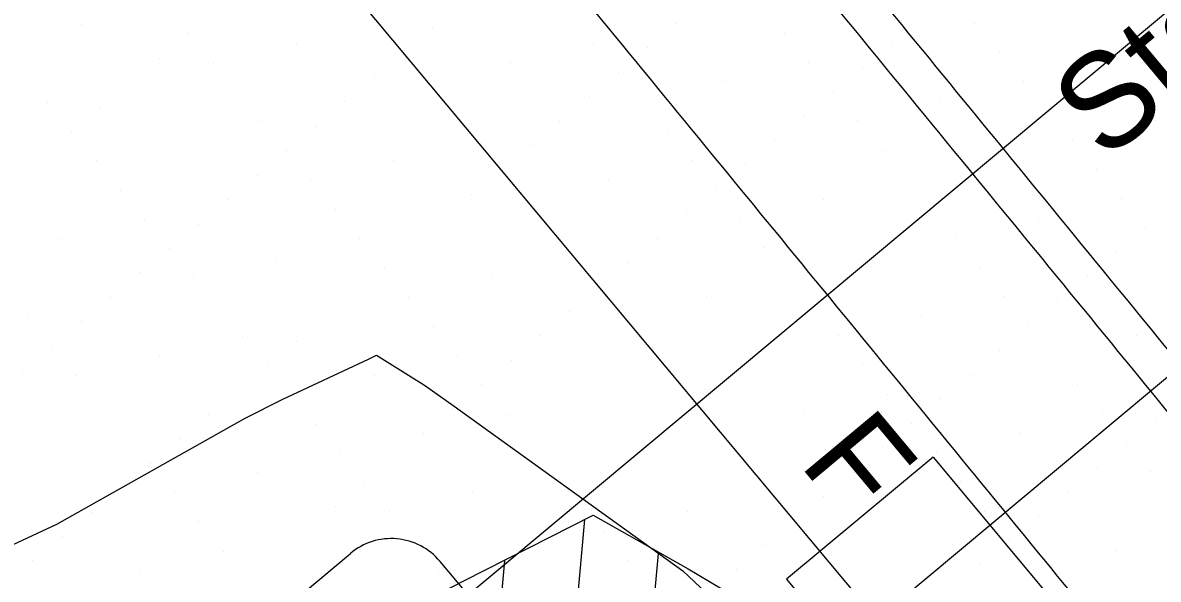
# Model space of a CAD drawing. Extents: x 2042995 to 2043795, y 305365 to 306249.
# Drawn here: x 2043359.03 to 2043388.81, y 305716.29 to 305730.9 of the extents above; entities that cross this region are included whole.
import ezdxf

# ---------------------------------------------------------------- set-up
doc = ezdxf.new("R2010")
doc.units = 0
for name, color, linetype in [('BR_AUTO DIMENSION', 7, 'Continuous'), ('BR_CENTER LINES', 7, 'Continuous'), ('BR_CONCRETE', 7, 'Continuous'), ('BR_EXIST_GROUND_CL', 7, 'Continuous'), ('BR_EXIST_GROUND_LT', 7, 'Continuous'), ('BR_GRID DOTS', 7, 'Continuous'), ('BR_GRID LINES', 7, 'Continuous'), ('BR_PRESTRESSED BEAM', 7, 'Continuous'), ('BR_TABLE LINES', 7, 'Continuous'), ('BR_TEXT', 7, 'Continuous')]:
    doc.layers.add(name, color=color, linetype=linetype)

msp = doc.modelspace()

# ---------------------------------------------------------------- linework, layer by layer
at = {"layer": 'BR_AUTO DIMENSION'}
for p, q in [((2043355.687, 305707), (2043367.63, 305716.974)), ((2043369.977, 305716.763), (2043374.155, 305711.761))]:
    msp.add_line(p, q, dxfattribs=at)
msp.add_arc((2043368.698, 305715.694), 1.667, 39.8684, 129.8684, dxfattribs=at)
at = {"layer": 'BR_CENTER LINES'}
msp.add_line((2043427.985, 305754.114), (2043332.14, 305674.065), dxfattribs=at)
at = {"layer": 'BR_CONCRETE'}
for p, q in [((2043382.906, 305719.499), (2043379.068, 305716.293)), ((2043382.906, 305719.499), (2043385.892, 305715.923)), ((2043379.068, 305716.293), (2043382.054, 305712.718))]:
    msp.add_line(p, q, dxfattribs=at)
for points in [[(2043139.109, 306017.548), (2043148.199, 306007.16), (2043160.233, 305993.368), (2043172.245, 305979.557), (2043184.234, 305965.727), (2043196.201, 305951.879), (2043208.145, 305938.012), (2043220.067, 305924.126), (2043231.966, 305910.221), (2043243.843, 305896.297), (2043255.698, 305882.355), (2043267.529, 305868.394), (2043279.339, 305854.414), (2043291.126, 305840.415), (2043302.89, 305826.398), (2043314.632, 305812.361), (2043326.352, 305798.306), (2043338.049, 305784.233), (2043349.724, 305770.14), (2043361.376, 305756.029), (2043373.005, 305741.899), (2043384.613, 305727.75), (2043396.197, 305713.582), (2043407.76, 305699.396), (2043419.299, 305685.191), (2043430.817, 305670.967), (2043442.311, 305656.724), (2043453.784, 305642.463), (2043465.234, 305628.182), (2043476.661, 305613.883), (2043488.066, 305599.566), (2043499.448, 305585.229), (2043510.808, 305570.874), (2043522.146, 305556.5), (2043533.461, 305542.107), (2043544.753, 305527.695), (2043547.219, 305524.543)], [(2043273.14, 305860.139), (2043278.86, 305853.362), (2043290.647, 305839.364), (2043302.411, 305825.346), (2043314.153, 305811.31), (2043325.873, 305797.255), (2043337.57, 305783.181), (2043349.245, 305769.089), (2043360.897, 305754.977), (2043372.526, 305740.847), (2043384.134, 305726.698), (2043395.718, 305712.531), (2043407.281, 305698.344), (2043418.82, 305684.139), (2043425.623, 305675.744)]]:
    msp.add_spline(points, degree=3, dxfattribs=at)
at = {"layer": 'BR_EXIST_GROUND_CL'}
msp.add_lwpolyline([(2043338.156, 305736.064), (2043343.356, 305729.655), (2043359.035, 305710.311), (2043370.6, 305716.249), (2043373.991, 305717.972), (2043376.489, 305716.564), (2043384.158, 305712.004), (2043388.691, 305713.145), (2043388.719, 305713.157), (2043388.724, 305713.15), (2043388.86, 305712.984), (2043404.564, 305693.828), (2043404.746, 305693.605), (2043415.952, 305679.935), (2043416.228, 305679.59), (2043431.602, 305660.44), (2043431.917, 305660.046), (2043447.252, 305640.944), (2043447.607, 305640.502), (2043462.901, 305621.449), (2043463.289, 305620.965), (2043478.169, 305602.429), (2043493.131, 305583.244)], dxfattribs=at)
at = {"layer": 'BR_EXIST_GROUND_LT'}
msp.add_lwpolyline([(2043354.799, 305715.351), (2043359.926, 305717.738), (2043364.872, 305720.524), (2043365.854, 305721.02), (2043368.102, 305722.072), (2043368.313, 305722.175), (2043369.573, 305721.387), (2043370.345, 305720.837), (2043376.349, 305716.515), (2043382.505, 305710.7), (2043387.619, 305705.755), (2043390.235, 305701.607), (2043398.668, 305691.436), (2043408.268, 305679.814), (2043412.161, 305676.205), (2043414.832, 305672.889), (2043427.68, 305656.627), (2043430.646, 305652.948), (2043443.204, 305637.057), (2043446.485, 305632.99)], dxfattribs=at)
at = {"layer": 'BR_GRID DOTS'}
for p, q in [((2043360.568, 305730.859), (2043360.568, 305730.859)), ((2043376.188, 305730.876), (2043376.188, 305730.876)), ((2043383.998, 305730.885), (2043383.998, 305730.885)), ((2043363.385, 305730.606), (2043363.385, 305730.606)), ((2043369.786, 305730.741), (2043369.786, 305730.741)), ((2043379.005, 305730.623), (2043379.005, 305730.623)), ((2043366.202, 305730.353), (2043366.202, 305730.353)), ((2043374.012, 305730.362), (2043374.012, 305730.362)), ((2043375.421, 305730.235), (2043375.421, 305730.235)), ((2043381.822, 305730.37), (2043381.822, 305730.37)), ((2043362.617, 305729.965), (2043362.617, 305729.965)), ((2043369.019, 305730.1), (2043369.019, 305730.1)), ((2043384.639, 305730.117), (2043384.639, 305730.117)), ((2043364.026, 305729.839), (2043364.026, 305729.839)), ((2043371.836, 305729.847), (2043371.836, 305729.847)), ((2043374.653, 305729.594), (2043374.653, 305729.594)), ((2043379.646, 305729.856), (2043379.646, 305729.856)), ((2043381.055, 305729.729), (2043381.055, 305729.729)), ((2043361.85, 305729.324), (2043361.85, 305729.324)), ((2043368.251, 305729.459), (2043368.251, 305729.459)), ((2043377.47, 305729.341), (2043377.47, 305729.341)), ((2043385.28, 305729.35), (2043385.28, 305729.35)), ((2043364.667, 305729.071), (2043364.667, 305729.071)), ((2043380.287, 305729.088), (2043380.287, 305729.088)), ((2043359.674, 305728.81), (2043359.674, 305728.81)), ((2043361.082, 305728.683), (2043361.082, 305728.683)), ((2043367.484, 305728.818), (2043367.484, 305728.818)), ((2043373.886, 305728.953), (2043373.886, 305728.953)), ((2043375.294, 305728.827), (2043375.294, 305728.827)), ((2043383.104, 305728.835), (2043383.104, 305728.835)), ((2043379.52, 305728.447), (2043379.52, 305728.447)), ((2043365.308, 305728.304), (2043365.308, 305728.304)), ((2043366.716, 305728.177), (2043366.716, 305728.177)), ((2043373.118, 305728.312), (2043373.118, 305728.312)), ((2043380.928, 305728.321), (2043380.928, 305728.321)), ((2043388.738, 305728.329), (2043388.738, 305728.329)), ((2043360.315, 305728.042), (2043360.315, 305728.042)), ((2043363.132, 305727.789), (2043363.132, 305727.789)), ((2043375.935, 305728.059), (2043375.935, 305728.059)), ((2043378.752, 305727.806), (2043378.752, 305727.806)), ((2043386.562, 305727.815), (2043386.562, 305727.815)), ((2043365.949, 305727.536), (2043365.949, 305727.536)), ((2043372.35, 305727.671), (2043372.35, 305727.671)), ((2043381.569, 305727.553), (2043381.569, 305727.553)), ((2043359.547, 305727.401), (2043359.547, 305727.401)), ((2043360.956, 305727.275), (2043360.956, 305727.275)), ((2043368.766, 305727.283), (2043368.766, 305727.283)), ((2043376.576, 305727.292), (2043376.576, 305727.292)), ((2043371.583, 305727.03), (2043371.583, 305727.03)), ((2043377.985, 305727.165), (2043377.985, 305727.165)), ((2043387.203, 305727.047), (2043387.203, 305727.047)), ((2043365.181, 305726.895), (2043365.181, 305726.895)), ((2043366.59, 305726.769), (2043366.59, 305726.769)), ((2043374.4, 305726.777), (2043374.4, 305726.777)), ((2043382.21, 305726.786), (2043382.21, 305726.786)), ((2043361.597, 305726.507), (2043361.597, 305726.507)), ((2043370.815, 305726.389), (2043370.815, 305726.389)), ((2043377.217, 305726.524), (2043377.217, 305726.524)), ((2043364.414, 305726.254), (2043364.414, 305726.254)), ((2043380.034, 305726.271), (2043380.034, 305726.271)), ((2043387.844, 305726.28), (2043387.844, 305726.28)), ((2043362.238, 305725.74), (2043362.238, 305725.74)), ((2043367.231, 305726.001), (2043367.231, 305726.001)), ((2043370.048, 305725.748), (2043370.048, 305725.748)), ((2043376.45, 305725.883), (2043376.45, 305725.883)), ((2043377.858, 305725.757), (2043377.858, 305725.757)), ((2043385.668, 305725.765), (2043385.668, 305725.765)), ((2043363.646, 305725.613), (2043363.646, 305725.613)), ((2043388.485, 305725.512), (2043388.485, 305725.512)), ((2043360.062, 305725.225), (2043360.062, 305725.225)), ((2043367.872, 305725.234), (2043367.872, 305725.234)), ((2043375.682, 305725.242), (2043375.682, 305725.242)), ((2043383.492, 305725.251), (2043383.492, 305725.251)), ((2043362.879, 305724.972), (2043362.879, 305724.972)), ((2043369.28, 305725.107), (2043369.28, 305725.107)), ((2043378.499, 305724.989), (2043378.499, 305724.989)), ((2043387.718, 305724.871), (2043387.718, 305724.871)), ((2043365.696, 305724.719), (2043365.696, 305724.719)), ((2043374.915, 305724.601), (2043374.915, 305724.601)), ((2043362.111, 305724.331), (2043362.111, 305724.331)), ((2043368.513, 305724.466), (2043368.513, 305724.466)), ((2043379.14, 305724.222), (2043379.14, 305724.222)), ((2043384.133, 305724.483), (2043384.133, 305724.483)), ((2043386.95, 305724.23), (2043386.95, 305724.23)), ((2043363.52, 305724.205), (2043363.52, 305724.205)), ((2043371.33, 305724.213), (2043371.33, 305724.213)), ((2043374.147, 305723.96), (2043374.147, 305723.96)), ((2043361.344, 305723.69), (2043361.344, 305723.69)), ((2043367.745, 305723.825), (2043367.745, 305723.825)), ((2043369.154, 305723.699), (2043369.154, 305723.699)), ((2043376.964, 305723.707), (2043376.964, 305723.707)), ((2043384.774, 305723.716), (2043384.774, 305723.716)), ((2043364.161, 305723.437), (2043364.161, 305723.437)), ((2043386.183, 305723.589), (2043386.183, 305723.589)), ((2043359.168, 305723.175), (2043359.168, 305723.175)), ((2043360.576, 305723.049), (2043360.576, 305723.049)), ((2043366.978, 305723.184), (2043366.978, 305723.184)), ((2043373.38, 305723.319), (2043373.38, 305723.319)), ((2043382.598, 305723.201), (2043382.598, 305723.201)), ((2043369.795, 305722.931), (2043369.795, 305722.931)), ((2043385.415, 305722.948), (2043385.415, 305722.948)), ((2043364.802, 305722.67), (2043364.802, 305722.67)), ((2043366.21, 305722.543), (2043366.21, 305722.543)), ((2043372.612, 305722.678), (2043372.612, 305722.678)), ((2043380.422, 305722.687), (2043380.422, 305722.687)), ((2043388.233, 305722.695), (2043388.233, 305722.695)), ((2043359.809, 305722.408), (2043359.809, 305722.408)), ((2043362.626, 305722.155), (2043362.626, 305722.155)), ((2043370.436, 305722.164), (2043370.436, 305722.164)), ((2043384.648, 305722.307), (2043384.648, 305722.307)), ((2043386.056, 305722.181), (2043386.056, 305722.181)), ((2043365.443, 305721.902), (2043365.443, 305721.902)), ((2043371.844, 305722.037), (2043371.844, 305722.037)), ((2043381.063, 305721.919), (2043381.063, 305721.919)), ((2043359.041, 305721.767), (2043359.041, 305721.767)), ((2043360.45, 305721.64), (2043360.45, 305721.64)), ((2043368.26, 305721.649), (2043368.26, 305721.649)), ((2043383.88, 305721.666), (2043383.88, 305721.666)), ((2043364.675, 305721.261), (2043364.675, 305721.261)), ((2043371.077, 305721.396), (2043371.077, 305721.396)), ((2043386.697, 305721.413), (2043386.697, 305721.413)), ((2043366.084, 305721.134), (2043366.084, 305721.134)), ((2043373.894, 305721.143), (2043373.894, 305721.143)), ((2043381.704, 305721.152), (2043381.704, 305721.152)), ((2043383.113, 305721.025), (2043383.113, 305721.025)), ((2043361.091, 305720.873), (2043361.091, 305720.873)), ((2043370.309, 305720.755), (2043370.309, 305720.755)), ((2043387.338, 305720.646), (2043387.338, 305720.646)), ((2043363.908, 305720.62), (2043363.908, 305720.62)), ((2043366.725, 305720.367), (2043366.725, 305720.367)), ((2043371.718, 305720.628), (2043371.718, 305720.628)), ((2043379.528, 305720.637), (2043379.528, 305720.637)), ((2043382.345, 305720.384), (2043382.345, 305720.384)), ((2043388.747, 305720.519), (2043388.747, 305720.519)), ((2043361.732, 305720.105), (2043361.732, 305720.105)), ((2043369.542, 305720.114), (2043369.542, 305720.114)), ((2043385.162, 305720.131), (2043385.162, 305720.131)), ((2043363.14, 305719.979), (2043363.14, 305719.979)), ((2043372.359, 305719.861), (2043372.359, 305719.861)), ((2043387.98, 305719.878), (2043387.98, 305719.878)), ((2043359.556, 305719.591), (2043359.556, 305719.591)), ((2043367.366, 305719.599), (2043367.366, 305719.599)), ((2043368.774, 305719.473), (2043368.774, 305719.473)), ((2043381.578, 305719.743), (2043381.578, 305719.743)), ((2043382.986, 305719.617), (2043382.986, 305719.617)), ((2043362.373, 305719.338), (2043362.373, 305719.338)), ((2043387.212, 305719.237), (2043387.212, 305719.237)), ((2043365.19, 305719.085), (2043365.19, 305719.085)), ((2043373, 305719.093), (2043373, 305719.093)), ((2043380.81, 305719.102), (2043380.81, 305719.102)), ((2043388.621, 305719.111), (2043388.621, 305719.111)), ((2043361.605, 305718.697), (2043361.605, 305718.697)), ((2043363.014, 305718.57), (2043363.014, 305718.57)), ((2043368.007, 305718.832), (2043368.007, 305718.832)), ((2043370.824, 305718.579), (2043370.824, 305718.579)), ((2043383.627, 305718.849), (2043383.627, 305718.849)), ((2043386.444, 305718.596), (2043386.444, 305718.596)), ((2043380.043, 305718.461), (2043380.043, 305718.461)), ((2043360.838, 305718.056), (2043360.838, 305718.056)), ((2043367.239, 305718.191), (2043367.239, 305718.191)), ((2043368.648, 305718.064), (2043368.648, 305718.064)), ((2043376.458, 305718.073), (2043376.458, 305718.073)), ((2043384.268, 305718.082), (2043384.268, 305718.082)), ((2043363.655, 305717.803), (2043363.655, 305717.803)), ((2043379.275, 305717.82), (2043379.275, 305717.82)), ((2043385.677, 305717.955), (2043385.677, 305717.955)), ((2043360.07, 305717.415), (2043360.07, 305717.415)), ((2043366.472, 305717.55), (2043366.472, 305717.55)), ((2043374.282, 305717.558), (2043374.282, 305717.558)), ((2043382.092, 305717.567), (2043382.092, 305717.567)), ((2043369.289, 305717.297), (2043369.289, 305717.297)), ((2043378.508, 305717.179), (2043378.508, 305717.179)), ((2043384.909, 305717.314), (2043384.909, 305717.314)), ((2043359.303, 305716.774), (2043359.303, 305716.774)), ((2043364.296, 305717.035), (2043364.296, 305717.035)), ((2043365.704, 305716.909), (2043365.704, 305716.909)), ((2043374.923, 305716.791), (2043374.923, 305716.791)), ((2043387.727, 305717.061), (2043387.727, 305717.061)), ((2043362.12, 305716.521), (2043362.12, 305716.521)), ((2043369.93, 305716.529), (2043369.93, 305716.529)), ((2043377.74, 305716.538), (2043377.74, 305716.538)), ((2043384.142, 305716.673), (2043384.142, 305716.673)), ((2043385.55, 305716.546), (2043385.55, 305716.546))]:
    msp.add_line(p, q, dxfattribs=at)
at = {"layer": 'BR_GRID LINES'}
for p, q in [((2043122.438, 306025.339), (2043554.061, 305508.544)), ((2043438.113, 305772.172), (2043284.609, 305643.967))]:
    msp.add_line(p, q, dxfattribs=at)
at = {"layer": 'BR_PRESTRESSED BEAM'}
msp.add_spline([(2043269.336, 305856.962), (2043274.734, 305850.568), (2043286.521, 305836.569), (2043298.285, 305822.551), (2043310.027, 305808.515), (2043321.747, 305794.46), (2043333.444, 305780.386), (2043345.119, 305766.294), (2043356.771, 305752.183), (2043368.4, 305738.053), (2043380.007, 305723.904), (2043391.592, 305709.736), (2043403.154, 305695.55), (2043414.694, 305681.345), (2043421.811, 305672.561)], degree=3, dxfattribs=at)
at = {"layer": 'BR_TABLE LINES'}
for p, q in [((2043373.769, 305717.858), (2043373.421, 305713.979)), ((2043371.665, 305716.78), (2043369.914, 305697.286)), ((2043375.698, 305716.97), (2043373.54, 305692.944))]:
    msp.add_line(p, q, dxfattribs=at)

# ---------------------------------------------------------------- texts
at = {"layer": 'BR_TEXT'}
for s, rotation, p in [('Sta.1106+87.38', 39.8684, (2043387.417, 305727.226)), ('F', 309.8684, (2043379.366, 305719.324))]:
    msp.add_text(s, height=2.5, rotation=rotation, dxfattribs=at).set_placement(p)

doc.saveas('drawing.dxf')
